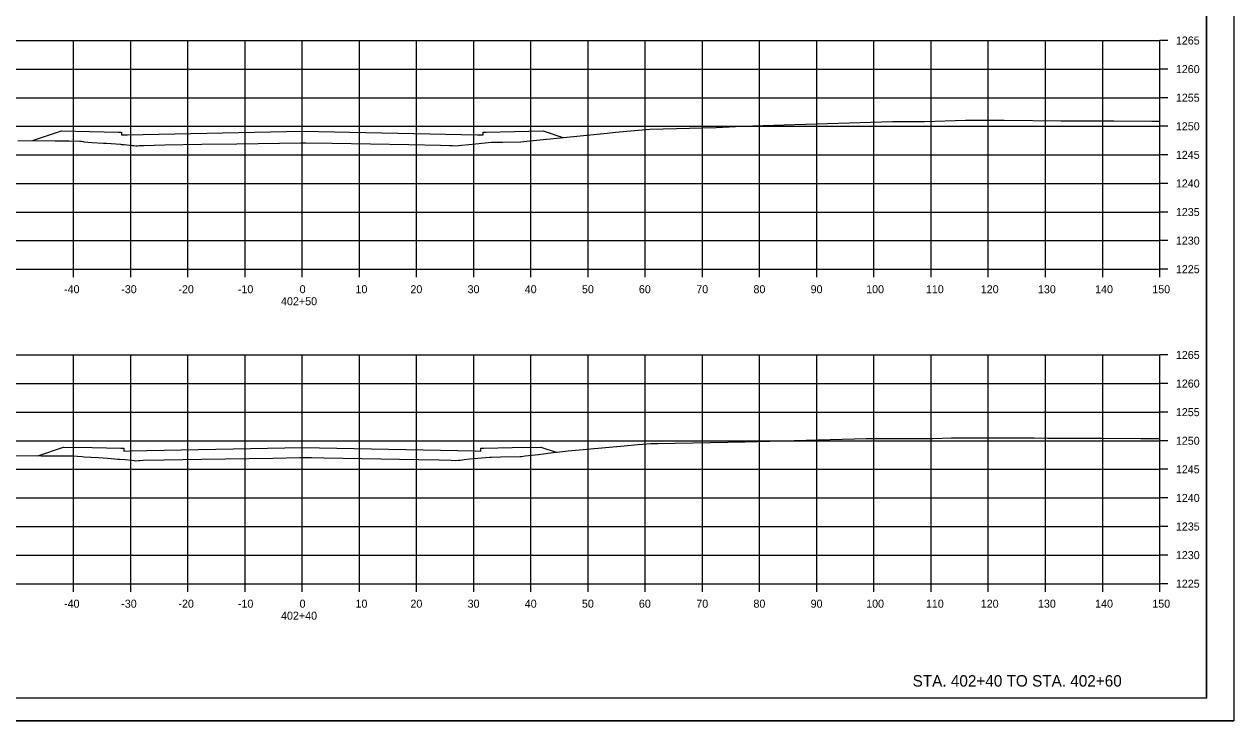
# Model space of a CAD drawing. Extents: x -70 to 701944, y -4 to 666871.
# Drawn here: x 669167.4 to 669379, y 660928.9 to 661050.7 of the extents above; entities that cross this region are included whole.
import ezdxf

# ---------------------------------------------------------------- set-up
doc = ezdxf.new("R2010")
doc.units = 0
for name, color, linetype in [('R_Axis', 7, 'Continuous'), ('R_Axis Annot', 7, 'Continuous'), ('R_Border', 7, 'Continuous'), ('R_Draft', 7, 'Continuous'), ('R_Exist Surface', 7, 'Continuous'), ('R_Fin Surface', 7, 'Continuous'), ('R_Grid', 7, 'Continuous'), ('R_No Plot', 7, 'Continuous')]:
    doc.layers.add(name, color=color, linetype=linetype)

msp = doc.modelspace()

# ---------------------------------------------------------------- linework, layer by layer
at = {"layer": 'R_Axis'}
for p, q in [((669366.07, 661007.85), (669366.07, 661047.85)), ((669367.47, 661047.85), (669366.07, 661047.85)), ((669367.47, 661042.85), (669366.07, 661042.85)), ((669367.47, 661037.85), (669366.07, 661037.85)), ((669367.47, 661032.85), (669366.07, 661032.85)), ((669367.47, 661027.85), (669366.07, 661027.85)), ((669367.47, 661022.85), (669366.07, 661022.85)), ((669367.47, 661017.85), (669366.07, 661017.85)), ((669367.47, 661012.85), (669366.07, 661012.85)), ((669066.07, 661007.85), (669366.07, 661007.85)), ((669176.07, 661006.45), (669176.07, 661007.85)), ((669186.07, 661006.45), (669186.07, 661007.85)), ((669196.07, 661006.45), (669196.07, 661007.85)), ((669206.07, 661006.45), (669206.07, 661007.85)), ((669216.07, 661006.45), (669216.07, 661007.85)), ((669226.07, 661006.45), (669226.07, 661007.85)), ((669236.07, 661006.45), (669236.07, 661007.85)), ((669246.07, 661006.45), (669246.07, 661007.85)), ((669256.07, 661006.45), (669256.07, 661007.85)), ((669266.07, 661006.45), (669266.07, 661007.85)), ((669276.07, 661006.45), (669276.07, 661007.85)), ((669286.07, 661006.45), (669286.07, 661007.85)), ((669296.07, 661006.45), (669296.07, 661007.85)), ((669306.07, 661006.45), (669306.07, 661007.85)), ((669316.07, 661006.45), (669316.07, 661007.85)), ((669326.07, 661006.45), (669326.07, 661007.85)), ((669336.07, 661006.45), (669336.07, 661007.85)), ((669346.07, 661006.45), (669346.07, 661007.85)), ((669356.07, 661006.45), (669356.07, 661007.85)), ((669366.07, 661006.45), (669366.07, 661007.85)), ((669367.47, 661007.85), (669366.07, 661007.85)), ((669366.07, 660952.85), (669366.07, 660992.85)), ((669367.47, 660992.85), (669366.07, 660992.85)), ((669367.47, 660987.85), (669366.07, 660987.85)), ((669367.47, 660982.85), (669366.07, 660982.85)), ((669367.47, 660977.85), (669366.07, 660977.85)), ((669367.47, 660972.85), (669366.07, 660972.85)), ((669367.47, 660967.85), (669366.07, 660967.85)), ((669367.47, 660962.85), (669366.07, 660962.85)), ((669367.47, 660957.85), (669366.07, 660957.85)), ((669066.07, 660952.85), (669366.07, 660952.85)), ((669176.07, 660951.45), (669176.07, 660952.85)), ((669186.07, 660951.45), (669186.07, 660952.85)), ((669196.07, 660951.45), (669196.07, 660952.85)), ((669206.07, 660951.45), (669206.07, 660952.85)), ((669216.07, 660951.45), (669216.07, 660952.85)), ((669226.07, 660951.45), (669226.07, 660952.85)), ((669236.07, 660951.45), (669236.07, 660952.85)), ((669246.07, 660951.45), (669246.07, 660952.85)), ((669256.07, 660951.45), (669256.07, 660952.85)), ((669266.07, 660951.45), (669266.07, 660952.85)), ((669276.07, 660951.45), (669276.07, 660952.85)), ((669286.07, 660951.45), (669286.07, 660952.85)), ((669296.07, 660951.45), (669296.07, 660952.85)), ((669306.07, 660951.45), (669306.07, 660952.85)), ((669316.07, 660951.45), (669316.07, 660952.85)), ((669326.07, 660951.45), (669326.07, 660952.85)), ((669336.07, 660951.45), (669336.07, 660952.85)), ((669346.07, 660951.45), (669346.07, 660952.85)), ((669356.07, 660951.45), (669356.07, 660952.85)), ((669366.07, 660951.45), (669366.07, 660952.85)), ((669367.47, 660952.85), (669366.07, 660952.85))]:
    msp.add_line(p, q, dxfattribs=at)
at = {"layer": 'R_Border'}
for q in [(669374.25, 661138.31), (669058.07, 660932.85)]:
    msp.add_line((669374.25, 660932.85), q, dxfattribs=at)
at = {"layer": 'R_Exist Surface'}
for points in [[(669166.35, 661030.38), (669172.85, 661030.33), (669175.26, 661030.31), (669177.15, 661030.25), (669177.15, 661030.25), (669177.15, 661030.25), (669177.49, 661030.27), (669177.82, 661030.16), (669177.89, 661030.12), (669179.28, 661030.04), (669181.33, 661029.92), (669181.82, 661029.89), (669184.28, 661029.7), (669184.43, 661029.69), (669184.89, 661029.67), (669186.36, 661029.51), (669186.61, 661029.48), (669186.95, 661029.43), (669187.25, 661029.44), (669187.55, 661029.46), (669187.73, 661029.47), (669188.3, 661029.5), (669192.04, 661029.58), (669198.48, 661029.71), (669204.65, 661029.79), (669215.8, 661029.94), (669216.11, 661029.94), (669216.73, 661029.95), (669221.28, 661029.88), (669234.72, 661029.66), (669240.28, 661029.54), (669241.91, 661029.51), (669242.3, 661029.49), (669242.83, 661029.45), (669246.35, 661029.77), (669249.2, 661030.05), (669251.08, 661030.08), (669254.29, 661030.1), (669255.9, 661030.31), (669269.38, 661031.64), (669270.88, 661031.82), (669276.89, 661032.35), (669288.46, 661032.66), (669292.99, 661032.84), (669300.34, 661033.09), (669319.28, 661033.66), (669324.9, 661033.66), (669332.05, 661033.94), (669338.85, 661033.93), (669348.8, 661033.82), (669358.01, 661033.81), (669364.66, 661033.73), (669366.07, 661033.73)], [(669158.64, 660975.25), (669170.39, 660975.23), (669175.16, 660975.23), (669175.39, 660975.23), (669175.97, 660975.19), (669177.55, 660975.09), (669177.94, 660975.05), (669179.09, 660974.98), (669180.44, 660974.9), (669182.05, 660974.78), (669183.8, 660974.65), (669184.12, 660974.62), (669185.12, 660974.57), (669186.22, 660974.45), (669186.66, 660974.4), (669186.92, 660974.36), (669187.42, 660974.38), (669187.69, 660974.4), (669188.27, 660974.43), (669191.89, 660974.52), (669198.49, 660974.65), (669210.91, 660974.81), (669215.65, 660974.9), (669216.36, 660974.91), (669216.7, 660974.91), (669217.66, 660974.9), (669219.9, 660974.86), (669236.43, 660974.58), (669240.01, 660974.5), (669242.13, 660974.46), (669242.82, 660974.4), (669243.38, 660974.44), (669243.71, 660974.48), (669244.42, 660974.57), (669245.4, 660974.66), (669245.4, 660974.66), (669248.84, 660974.98), (669249.03, 660975), (669249.1, 660975), (669250.75, 660975.04), (669254.18, 660975.08), (669254.38, 660975.1), (669254.43, 660975.1), (669255.05, 660975.2), (669255.65, 660975.29), (669257.37, 660975.47), (669258.7, 660975.64), (669259.02, 660975.67), (669262.59, 660976.11), (669272.37, 660976.96), (669274.75, 660977.18), (669275.59, 660977.25), (669277.03, 660977.34), (669278.26, 660977.37), (669293.55, 660977.68), (669300.03, 660977.81), (669314.71, 660978.25), (669326.28, 660978.25), (669329.64, 660978.38), (669344.1, 660978.34), (669346.5, 660978.32), (669355.97, 660978.31), (669362.72, 660978.27), (669366.07, 660978.26)]]:
    msp.add_lwpolyline(points, dxfattribs=at)
at = {"layer": 'R_Fin Surface'}
for points in [[(669168.91, 661030.36), (669173.94, 661032.03), (669178.94, 661031.93), (669183.94, 661031.83), (669184.44, 661031.83), (669184.45, 661031.33), (669185.45, 661031.35), (669216.07, 661031.97), (669246.7, 661031.35), (669247.7, 661031.33), (669247.71, 661031.83), (669248.21, 661031.83), (669253.21, 661031.93), (669258.21, 661032.03), (669261.66, 661030.88)], [(669169.81, 660975.23), (669174.34, 660976.74), (669179.34, 660976.64), (669184.34, 660976.54), (669184.84, 660976.54), (669184.85, 660976.04), (669185.85, 660976.06), (669216.07, 660976.66), (669246.3, 660976.06), (669247.3, 660976.04), (669247.31, 660976.54), (669247.81, 660976.54), (669252.81, 660976.64), (669257.81, 660976.74), (669260.47, 660975.85)]]:
    msp.add_lwpolyline(points, dxfattribs=at)
at = {"layer": 'R_Grid'}
for p, q in [((669066.07, 661047.85), (669366.07, 661047.85)), ((669176.07, 661007.85), (669176.07, 661047.85)), ((669186.07, 661007.85), (669186.07, 661047.85)), ((669196.07, 661007.85), (669196.07, 661047.85)), ((669206.07, 661007.85), (669206.07, 661047.85)), ((669216.07, 661007.85), (669216.07, 661047.85)), ((669226.07, 661007.85), (669226.07, 661047.85)), ((669236.07, 661007.85), (669236.07, 661047.85)), ((669246.07, 661007.85), (669246.07, 661047.85)), ((669256.07, 661007.85), (669256.07, 661047.85)), ((669266.07, 661007.85), (669266.07, 661047.85)), ((669276.07, 661007.85), (669276.07, 661047.85)), ((669286.07, 661007.85), (669286.07, 661047.85)), ((669296.07, 661007.85), (669296.07, 661047.85)), ((669306.07, 661007.85), (669306.07, 661047.85)), ((669316.07, 661007.85), (669316.07, 661047.85)), ((669326.07, 661007.85), (669326.07, 661047.85)), ((669336.07, 661007.85), (669336.07, 661047.85)), ((669346.07, 661007.85), (669346.07, 661047.85)), ((669356.07, 661007.85), (669356.07, 661047.85)), ((669366.07, 661007.85), (669366.07, 661047.85)), ((669066.07, 661042.85), (669366.07, 661042.85)), ((669066.07, 661037.85), (669366.07, 661037.85)), ((669066.07, 661032.85), (669366.07, 661032.85)), ((669066.07, 661027.85), (669366.07, 661027.85)), ((669066.07, 661022.85), (669366.07, 661022.85)), ((669066.07, 661017.85), (669366.07, 661017.85)), ((669066.07, 661012.85), (669366.07, 661012.85)), ((669066.07, 661007.85), (669366.07, 661007.85)), ((669066.07, 660992.85), (669366.07, 660992.85)), ((669176.07, 660952.85), (669176.07, 660992.85)), ((669186.07, 660952.85), (669186.07, 660992.85)), ((669196.07, 660952.85), (669196.07, 660992.85)), ((669206.07, 660952.85), (669206.07, 660992.85)), ((669216.07, 660952.85), (669216.07, 660992.85)), ((669226.07, 660952.85), (669226.07, 660992.85)), ((669236.07, 660952.85), (669236.07, 660992.85)), ((669246.07, 660952.85), (669246.07, 660992.85)), ((669256.07, 660952.85), (669256.07, 660992.85)), ((669266.07, 660952.85), (669266.07, 660992.85)), ((669276.07, 660952.85), (669276.07, 660992.85)), ((669286.07, 660952.85), (669286.07, 660992.85)), ((669296.07, 660952.85), (669296.07, 660992.85)), ((669306.07, 660952.85), (669306.07, 660992.85)), ((669316.07, 660952.85), (669316.07, 660992.85)), ((669326.07, 660952.85), (669326.07, 660992.85)), ((669336.07, 660952.85), (669336.07, 660992.85)), ((669346.07, 660952.85), (669346.07, 660992.85)), ((669356.07, 660952.85), (669356.07, 660992.85)), ((669366.07, 660952.85), (669366.07, 660992.85)), ((669066.07, 660987.85), (669366.07, 660987.85)), ((669066.07, 660982.85), (669366.07, 660982.85)), ((669066.07, 660977.85), (669366.07, 660977.85)), ((669066.07, 660972.85), (669366.07, 660972.85)), ((669066.07, 660967.85), (669366.07, 660967.85)), ((669066.07, 660962.85), (669366.07, 660962.85)), ((669066.07, 660957.85), (669366.07, 660957.85)), ((669066.07, 660952.85), (669366.07, 660952.85))]:
    msp.add_line(p, q, dxfattribs=at)
at = {"layer": 'R_No Plot'}
msp.add_line((669045.67, 660928.87), (669379, 660928.87), dxfattribs=at)
for points in [[(669045.66, 661142.2), (669379, 661142.2), (669379, 660928.87), (669045.66, 660928.87)], [(669291.99, 661138.31), (669291.99, 661128.43), (669327.72, 661128.43), (669327.72, 661125.51), (669350.92, 661125.51), (669350.92, 661101.18), (669374.25, 661101.18), (669374.25, 660932.85), (669058.07, 660932.85), (669058.07, 661138.31)]]:
    msp.add_lwpolyline(points, close=True, dxfattribs=at)

# ---------------------------------------------------------------- texts
at = {"layer": 'R_Axis Annot'}
for s, p in [('1265', (669368.87, 661047.15)), ('1260', (669368.87, 661042.15)), ('1255', (669368.87, 661037.15)), ('1250', (669368.87, 661032.15)), ('1245', (669368.87, 661027.15)), ('1240', (669368.87, 661022.15)), ('1235', (669368.87, 661017.15)), ('1230', (669368.87, 661012.15)), ('1225', (669368.87, 661007.15)), ('-40', (669174.41, 661003.65)), ('-30', (669184.41, 661003.65)), ('-20', (669194.41, 661003.65)), ('-10', (669204.81, 661003.65)), ('0', (669215.61, 661003.65)), ('10', (669225.38, 661003.65)), ('20', (669234.99, 661003.65)), ('30', (669244.99, 661003.65)), ('40', (669254.99, 661003.65)), ('50', (669264.99, 661003.65)), ('60', (669274.95, 661003.65)), ('70', (669284.99, 661003.65)), ('80', (669294.99, 661003.65)), ('90', (669304.99, 661003.65)), ('100', (669314.7, 661003.65)), ('110', (669325.15, 661003.65)), ('120', (669334.75, 661003.65)), ('130', (669344.75, 661003.65)), ('140', (669354.75, 661003.65)), ('150', (669364.75, 661003.65)), ('402+50', (669212.36, 661001.55)), ('1265', (669368.87, 660992.15)), ('1260', (669368.87, 660987.15)), ('1255', (669368.87, 660982.15)), ('1250', (669368.87, 660977.15)), ('1245', (669368.87, 660972.15)), ('1240', (669368.87, 660967.15)), ('1235', (669368.87, 660962.15)), ('1230', (669368.87, 660957.15)), ('1225', (669368.87, 660952.15)), ('-40', (669174.41, 660948.65)), ('-30', (669184.41, 660948.65)), ('-20', (669194.41, 660948.65)), ('-10', (669204.81, 660948.65)), ('0', (669215.61, 660948.65)), ('10', (669225.38, 660948.65)), ('20', (669234.99, 660948.65)), ('30', (669244.99, 660948.65)), ('40', (669254.99, 660948.65)), ('50', (669264.99, 660948.65)), ('60', (669274.95, 660948.65)), ('70', (669284.99, 660948.65)), ('80', (669294.99, 660948.65)), ('90', (669304.99, 660948.65)), ('100', (669314.7, 660948.65)), ('110', (669325.15, 660948.65)), ('120', (669334.75, 660948.65)), ('130', (669344.75, 660948.65)), ('140', (669354.75, 660948.65)), ('150', (669364.75, 660948.65)), ('402+40', (669212.36, 660946.55))]:
    msp.add_text(s, height=1.4, dxfattribs=at).set_placement(p)
at = {"layer": 'R_Draft'}
msp.add_text('STA. 402+40 TO STA. 402+60', height=2, dxfattribs=at).set_placement((669322.83, 660934.85))

doc.saveas('drawing.dxf')
